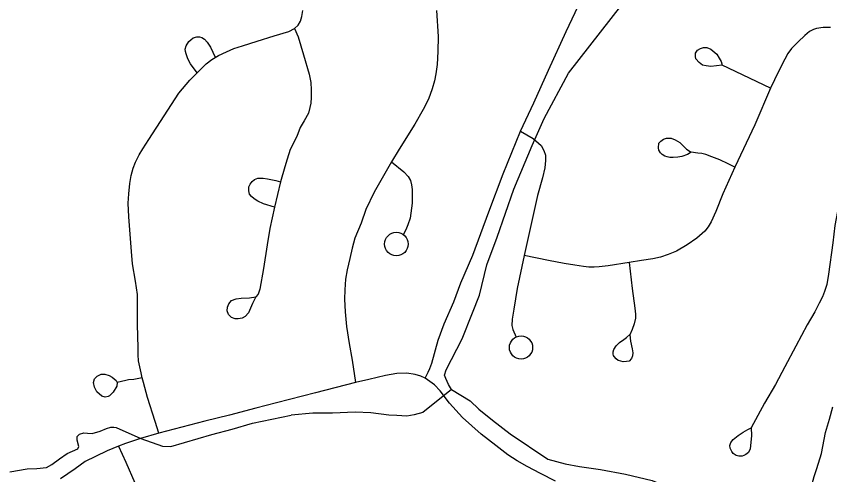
# Model space of a CAD drawing. Extents: x 653372 to 905732, y 627442 to 787275.
# Drawn here: x 659630 to 662404, y 776508 to 778072 of the extents above; entities that cross this region are included whole.
import ezdxf

# ---------------------------------------------------------------- set-up
doc = ezdxf.new("R2010")
doc.units = 0
for name, color, linetype in [('33', 7, 'Continuous'), ('34', 7, 'Continuous'), ('35', 7, 'Continuous')]:
    doc.layers.add(name, color=color, linetype=linetype)

msp = doc.modelspace()

# ---------------------------------------------------------------- linework, layer by layer
at = {"layer": '33'}
for points in [[(661024.7, 776837), (661035, 776857.6), (661040.6, 776870.3), (661047.2, 776888.6), (661068.9, 776966.8), (661089.8, 777022.6), (661121.9, 777098.1), (661146.4, 777163.3), (661187, 777257.4), (661242.2, 777405.4), (661291.1, 777535.2), (661350.2, 777679.9), (661394.8, 777776.9), (661445.6, 777888.1), (661505.1, 778019.9), (661556.2, 778129.8)], [(660116, 776650.2), (660104.5, 776689.5), (660078.1, 776771.8), (660064.5, 776822.2), (660059.5, 776838.6), (660056.3, 776855.3), (660047.7, 776897), (660045.6, 776916.8), (660046.3, 776940.4), (660044.1, 777020.4), (660043.9, 777079.6), (660043.9, 777123), (660036.7, 777167.9), (660026.7, 777228), (660023.4, 777270.2), (660014.4, 777388.3), (660011.9, 777434.4), (660014.2, 777466.6), (660017.2, 777502), (660021.9, 777528.8), (660029.3, 777553.6), (660037.1, 777575), (660049, 777599.7), (660061.5, 777620.3), (660082.8, 777651.9), (660135.2, 777732.7), (660184.8, 777810.1), (660222.6, 777854.2), (660247.7, 777878.9), (660277.6, 777909.5), (660296.7, 777925.1), (660319.5, 777938.8), (660347.5, 777951.1), (660372.5, 777962.5), (660401.3, 777971.2), (660451.7, 777986.8), (660509.8, 778005.4), (660559.6, 778020.4), (660578.9, 778030.3), (660591.7, 778041.8), (660600.1, 778056), (660603.8, 778071), (660607.1, 778091.9)], [(661063.5, 778092.4), (661068.7, 778003.5), (661067.9, 777952.3), (661065.9, 777908), (661061.6, 777875.9), (661057, 777852.4), (661048.9, 777824.4), (661036, 777789.9), (661017.9, 777754.3), (660989.4, 777704.5), (660935.6, 777619.3), (660910, 777575.1), (660887.1, 777535.8), (660851, 777471.8), (660822.9, 777412.8), (660806.4, 777366.6), (660784.5, 777314.6), (660775.6, 777280.7), (660768, 777246.1), (660758.9, 777206.9), (660753.4, 777174.8), (660751, 777139.4), (660749.4, 777107.2), (660752, 777063.8), (660756.4, 777014.3), (660765.2, 776955.5), (660775.3, 776898.7), (660786.6, 776822.5)], [(660578.9, 778030.3), (660591.6, 778002.3), (660609.7, 777940.8), (660629.3, 777874.2), (660634.7, 777846.1), (660636.2, 777821), (660636, 777794.8), (660634.9, 777775.5), (660631.6, 777761.3), (660626.5, 777741.6), (660612, 777715.8), (660598.2, 777692.3), (660586.5, 777662.5), (660564.7, 777618), (660554.6, 777585.2), (660545.8, 777558.2), (660531.8, 777507.3), (660511.2, 777421.1), (660494.5, 777348.4), (660485.4, 777292.1), (660473.9, 777211.6), (660461, 777140.8), (660455.4, 777124.5), (660447.1, 777114.5)], [(662406.6, 778033.8), (662382.1, 778033.5), (662358.8, 778030.7), (662348.9, 778027.2), (662335.7, 778020.5), (662318.8, 778007), (662296.4, 777985.6), (662273.9, 777962), (662261.9, 777944.8), (662250.8, 777925.9), (662229.9, 777884.4), (662202.5, 777827.3), (662148.6, 777702.4), (662081.1, 777557.3), (662039.8, 777466.9), (662016.2, 777406.5), (661999.7, 777370.9), (661989.7, 777354), (661978.8, 777339.2), (661951.4, 777314.9), (661918.1, 777292.4), (661882, 777270.4), (661853.6, 777259.6), (661827.3, 777250.6), (661801.2, 777244.7), (661762.4, 777239.5), (661719.9, 777232.6), (661649.2, 777221.2), (661618.5, 777217.9), (661601.3, 777216.7), (661582.4, 777216.5), (661564.5, 777218.5), (661535.5, 777222.5), (661498.9, 777228.9), (661445.1, 777239.2), (661361.9, 777256.1)], [(662037.5, 777905.3), (662018.4, 777902.9), (661998.8, 777901.3), (661983.1, 777903.1), (661970.9, 777906), (661959.3, 777914.8), (661948.2, 777926.6), (661946.3, 777935.4), (661946.2, 777946.4), (661953.8, 777957), (661963.7, 777962.7), (661974, 777966.2), (661984.6, 777965.4), (661998.4, 777960.4), (662018.7, 777943.2), (662027.6, 777929.8), (662034.1, 777918.5), (662037.5, 777905.3)], [(662202.5, 777827.3), (662037.5, 777905.3)], [(661350.2, 777679.9), (661393.3, 777654.8), (661420.2, 777631.5), (661429, 777614.2), (661434.9, 777598.3), (661434.8, 777579.7), (661432.3, 777554.7), (661425, 777521.4), (661407.4, 777460.3), (661361.9, 777256.1), (661338.5, 777143.4), (661326.6, 777072.7), (661320.9, 777038.5), (661320.7, 777017.3), (661324.1, 777003.6), (661334.8, 776977.8)], [(661931.4, 777608.1), (661919.7, 777600.3), (661900.4, 777593.3), (661885.9, 777591.6), (661870.2, 777589.9), (661859.1, 777590.7), (661849.4, 777592.3), (661841.4, 777595), (661833.1, 777600.4), (661826.9, 777606.5), (661821.7, 777615.2), (661820.2, 777623.7), (661821.5, 777638.9), (661828.1, 777646.4), (661837.7, 777653.3), (661848, 777656.8), (661863.6, 777655.9), (661877.3, 777650.8), (661893.1, 777641.4), (661906.5, 777628.3), (661916, 777619.1), (661931.4, 777608.1)], [(662081.1, 777557.3), (662058, 777569), (662029.1, 777582.6), (662001.8, 777593.2), (661981.3, 777600.6), (661968.2, 777603.5), (661954.7, 777605.7), (661931.4, 777608.1)], [(660910, 777575.1), (660952.3, 777541.6), (660967.2, 777525.6), (660974.7, 777511.5), (660978.6, 777496.7), (660980.1, 777480.9), (660980.7, 777434.9), (660973.2, 777383.2), (660965.8, 777360.2), (660960.9, 777349.1), (660950.3, 777327.7)], [(662613.7, 777546), (662561.8, 777529.7), (662516.8, 777505.6), (662482.7, 777486.1), (662461.6, 777469.4), (662448.8, 777456.3), (662440.2, 777440.9), (662434.3, 777425.9), (662430.5, 777406.5), (662422, 777358.1), (662414.9, 777298.8), (662400.3, 777192), (662393.8, 777157.6), (662386.1, 777133.5), (662379.6, 777115.3), (662368.1, 777092.9), (662353.2, 777063.6), (662327.5, 777018.9), (662288.3, 776946.9), (662251.6, 776876.1), (662219.5, 776815.9), (662181.9, 776752.7), (662159, 776710.1), (662136.6, 776667.5)], [(660511.2, 777421.1), (660473.7, 777432.7), (660453.8, 777441), (660441.5, 777449.1), (660432.3, 777456.8), (660425.4, 777465.2), (660423.2, 777477.2), (660423.9, 777489.8), (660428.2, 777499.6), (660434.7, 777508.8), (660442.9, 777515.7), (660454.4, 777519.6), (660472.1, 777520.2), (660486.5, 777517.8), (660515.7, 777511.5), (660531.8, 777507.3)], [(661719.9, 777232.6), (661730.8, 777143.6), (661740.1, 777076.2), (661742.2, 777056.2), (661741.8, 777042.1), (661737.9, 777022.8), (661730.9, 777004), (661722.8, 776985.4)], [(660447.1, 777114.5), (660436.2, 777092), (660422.7, 777060.5), (660410.9, 777048.3), (660400.5, 777041.8), (660386.8, 777040), (660377.1, 777040.3), (660364.7, 777044.6), (660354.2, 777055.2), (660349.4, 777067.3), (660351, 777079.8), (660355.3, 777091.6), (660364.2, 777102.1), (660379.7, 777107.9), (660397.4, 777110.3), (660425.4, 777111.7), (660447.1, 777114.5)], [(661722.8, 776985.4), (661725.3, 776963.2), (661731, 776937), (661732.8, 776924), (661732, 776913.7), (661727.9, 776904.7), (661720.1, 776895.7), (661710.8, 776893.8), (661700, 776893.6), (661691.4, 776895.5), (661682.8, 776897.9), (661676.5, 776903.5), (661669.2, 776911.8), (661667.1, 776915.2), (661666.2, 776919), (661665.9, 776927.6), (661668.3, 776935.7), (661675.7, 776947.9), (661687.4, 776959.4), (661701.8, 776969.8), (661711.7, 776976.6), (661723.4, 776987.6)], [(661469.4, 776486), (661417.9, 776512.5), (661372.7, 776535.6), (661338.7, 776555.1), (661306.3, 776576.2), (661265.5, 776608.1), (661215.1, 776646.2), (661151.6, 776703.6), (661108, 776752.4), (661075.5, 776794.5), (661056, 776815.2), (661024.7, 776837), (661010.2, 776843.9), (660990.3, 776850.2), (660962.5, 776854.3), (660928.6, 776852.9), (660889, 776846), (660832.8, 776832.4), (660786.6, 776822.5), (660650.6, 776787.2), (660517.8, 776753.3), (660447.3, 776735.3), (660357.2, 776711.4), (660273.7, 776690.6), (660116, 776650.2), (660053.4, 776631.2), (660002.3, 776615), (659979.5, 776605.3), (659940.3, 776589.5), (659900.3, 776570.6), (659865.2, 776553.1), (659830.7, 776528.4), (659781.4, 776494.4)], [(662216.3, 776182.1), (662252, 776255.5), (662259.7, 776277), (662285.9, 776331.7), (662320.8, 776418.4), (662340.4, 776464.9), (662351.3, 776502.4), (662359.9, 776528.9), (662376.1, 776580.6), (662390.2, 776651.8), (662403.5, 776697.7), (662414.6, 776739.5)], [(662136.6, 776667.5), (662136.9, 776642.1), (662135.7, 776617.8), (662132.9, 776596.3), (662127.1, 776584), (662118.2, 776576.7), (662111.6, 776573.1), (662105.6, 776571.1), (662094.3, 776571.5), (662085.1, 776573.9), (662075, 776580.2), (662069.9, 776587.4), (662064.8, 776598.3), (662063.3, 776607.3), (662067.4, 776618), (662074.9, 776628.3), (662092, 776641.9), (662108.6, 776653.3), (662124.6, 776662.5), (662136.6, 776667.5)], [(659979.5, 776605.3), (660004.3, 776551.1), (660034.2, 776480.4), (660049, 776449.2), (660082.9, 776385.3), (660131.4, 776304.6), (660163.9, 776258.4), (660185.5, 776223.8), (660215.5, 776178.9), (660248.2, 776137.1), (660275, 776108.3), (660281.1, 776102.9)]]:
    msp.add_lwpolyline(points, dxfattribs=at)
for centre, radius in [((660926.5, 777295.1), 40.3), ((661351.5, 776942.1), 39.5)]:
    msp.add_circle(centre, radius, dxfattribs=at)
at = {"layer": '34'}
for points in [[(660247.7, 777878.9), (660225, 777910), (660215.2, 777926.9), (660209.7, 777943.7), (660207.1, 777952.3), (660206.3, 777960.4), (660210.2, 777971.3), (660218.4, 777986.6), (660225.1, 777991.7), (660233.8, 777998.2), (660245.8, 778002.4), (660254.6, 778001.7), (660263.6, 777999.5), (660272.6, 777993.9), (660280.9, 777984.3), (660293.1, 777967), (660308.9, 777932.4)], [(659974, 776822.5), (659973.1, 776810.6), (659960.5, 776789.2), (659948.2, 776776.9), (659944, 776774.4), (659933.6, 776772.9), (659921.8, 776776.4), (659904.6, 776790.9), (659896.8, 776806.7), (659893.6, 776822.4), (659897.6, 776835.2), (659906.7, 776844.8), (659919.9, 776851.1), (659931.8, 776850.8), (659946.7, 776846.2), (659957.4, 776840.7), (659970.5, 776829.4), (659974, 776822.5)], [(660059.5, 776838.6), (660031.8, 776832.7), (660012.6, 776831.2), (660003.7, 776829.4), (659974, 776822.5)]]:
    msp.add_lwpolyline(points, dxfattribs=at)
at = {"layer": '35'}
for points in [[(661114.3, 776799), (661104, 776815.6), (661095.5, 776836.5), (661091, 776847.2), (661096.8, 776865.6), (661150.3, 776972), (661185.9, 777059.9), (661210.2, 777121.2), (661235.2, 777223.6), (661270.4, 777318.1), (661326.5, 777482.5), (661389.5, 777631.3), (661430.1, 777723.8), (661513.4, 777878.4), (661694.8, 778110.8)], [(661114.3, 776799), (661016.7, 776720.4), (660987.5, 776712.6), (660962.3, 776707.6), (660927.6, 776709.7), (660901.3, 776711.1), (660839.1, 776718.6), (660786.5, 776721.5), (660708.7, 776718.3), (660642.1, 776717.5), (660567.7, 776711.4)], [(661114.3, 776799), (661177.6, 776759.8), (661207.2, 776731.5), (661254.2, 776694.7), (661314.9, 776647.2), (661442.7, 776560.9), (661502.5, 776545), (661550.6, 776536.6), (661623.1, 776525.5), (661707.9, 776509.6), (661799, 776488.5), (661877.2, 776457), (661936.5, 776424.1), (661989.8, 776389.1), (662024.4, 776349.8), (662036.8, 776337.3)], [(660054.7, 776631.6), (660128.7, 776605.9), (660157, 776604.4), (660297, 776645.3), (660366.9, 776663.3), (660436.1, 776683.4), (660567.7, 776711.4)], [(659608.9, 776517.9), (659668, 776527.8), (659700.3, 776529.5), (659733.8, 776533.2), (659752, 776542.7), (659777.4, 776562.1), (659804.4, 776580.3), (659840.2, 776596.1), (659843.6, 776604.5), (659838, 776626.4), (659837.8, 776638.5), (659846, 776646.7), (659860.9, 776651), (659873, 776650.2), (659889.4, 776649.1), (659916, 776656.8), (659938, 776666.2), (659952.9, 776670.5), (659963.4, 776670.2), (659971.3, 776668.9), (660054.7, 776631.6)]]:
    msp.add_lwpolyline(points, dxfattribs=at)

doc.saveas('drawing.dxf')
